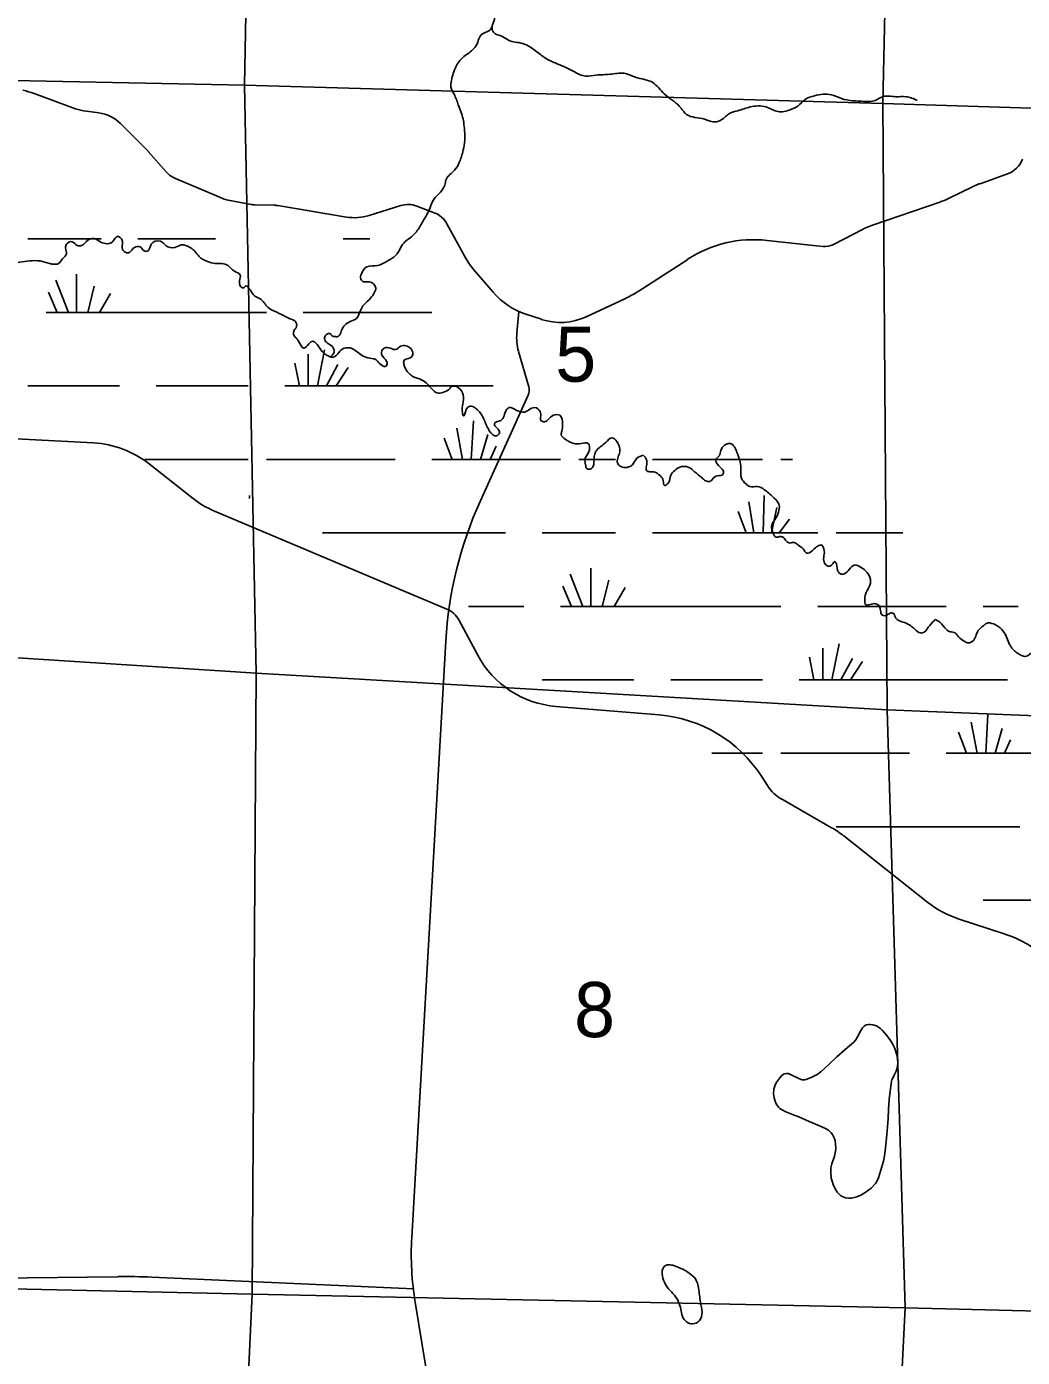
# Model space of a CAD drawing. Extents: x 1219626 to 1426462, y 456797 to 752399.
# Drawn here: x 1345783 to 1353913, y 615768 to 626633 of the extents above; entities that cross this region are included whole.
import ezdxf

# ---------------------------------------------------------------- set-up
doc = ezdxf.new("R2010")
doc.units = 0
for name, color, linetype in [('Lakes and Ponds', 7, 'Continuous'), ('Narrow River Creek and Branch and Slough', 7, 'Continuous'), ('Section Lines', 7, 'Continuous'), ('Section Numbers', 7, 'Continuous'), ('State Routes Highway Center Lines', 7, 'Continuous'), ('Swamps', 7, 'Continuous'), ('Uninventoried Roads and Features', 7, 'Continuous')]:
    doc.layers.add(name, color=color, linetype=linetype)

msp = doc.modelspace()

# ---------------------------------------------------------------- linework, layer by layer
at = {"layer": 'Lakes and Ponds'}
msp.add_lwpolyline([(1352866, 618071), (1352883, 618104), (1352891, 618129), (1352896, 618168), (1352894, 618206), (1352889, 618237), (1352872, 618289), (1352853, 618328), (1352836, 618356), (1352807, 618397), (1352771, 618438), (1352755, 618453), (1352721, 618474), (1352693, 618484), (1352672, 618487), (1352657, 618487), (1352637, 618483), (1352621, 618473), (1352609, 618460), (1352591, 618431), (1352567, 618384), (1352553, 618362), (1352536, 618342), (1352467, 618282), (1352399, 618222), (1352333, 618160), (1352267, 618099), (1352239, 618079), (1352194, 618055), (1352148, 618036), (1352136, 618033), (1352114, 618034), (1352094, 618042), (1352020, 618079), (1352002, 618085), (1351989, 618086), (1351969, 618082), (1351959, 618077), (1351950, 618069), (1351932, 618051), (1351908, 618019), (1351894, 617994), (1351883, 617957), (1351880, 617921), (1351886, 617886), (1351894, 617859), (1351903, 617839), (1351921, 617812), (1351933, 617801), (1351946, 617792), (1351981, 617774), (1352035, 617752), (1352088, 617731), (1352172, 617695), (1352257, 617659), (1352306, 617638), (1352329, 617623), (1352352, 617602), (1352363, 617587), (1352377, 617560), (1352384, 617540), (1352388, 617509), (1352389, 617477), (1352387, 617453), (1352378, 617410), (1352358, 617347), (1352350, 617315), (1352348, 617283), (1352353, 617232), (1352359, 617206), (1352368, 617180), (1352379, 617154), (1352401, 617118), (1352414, 617103), (1352429, 617089), (1352442, 617081), (1352469, 617070), (1352495, 617068), (1352518, 617069), (1352562, 617079), (1352594, 617092), (1352639, 617119), (1352678, 617150), (1352713, 617189), (1352727, 617210), (1352738, 617234), (1352756, 617289), (1352779, 617371), (1352787, 617413), (1352793, 617455), (1352806, 617585), (1352817, 617715), (1352820, 617794), (1352825, 617873), (1352827, 617898), (1352841, 618002), (1352845, 618022), (1352848, 618034), (1352850, 618039), (1352852, 618042), (1352866, 618071)], dxfattribs=at)
for points in [[(1351059, 616520), (1351014, 616523), (1350983, 616503), (1350973, 616449), (1350990, 616383), (1351025, 616327), (1351072, 616277), (1351106, 616219), (1351126, 616163)], [(1351126, 616163), (1351137, 616103), (1351173, 616056), (1351218, 616042), (1351274, 616066), (1351298, 616137), (1351285, 616219), (1351270, 616333), (1351244, 616409), (1351193, 616456), (1351115, 616499), (1351059, 616520)]]:
    msp.add_spline(points, degree=3, dxfattribs=at)
at = {"layer": 'Narrow River Creek and Branch and Slough'}
for points in [[(1349857, 626891), (1349786, 626885), (1349725, 626906), (1349659, 626891), (1349628, 626814), (1349598, 626758), (1349603, 626708), (1349588, 626647), (1349562, 626601), (1349516, 626581), (1349481, 626545), (1349461, 626494), (1349425, 626443), (1349344, 626382), (1349288, 626306), (1349252, 626194), (1349247, 626138), (1349273, 626082), (1349308, 625996), (1349339, 625910), (1349359, 625788), (1349359, 625681), (1349344, 625610), (1349313, 625518), (1349278, 625462), (1349208, 625384), (1349197, 625338), (1349162, 625282), (1349111, 625226), (1349060, 625114), (1349025, 625053), (1348979, 624977), (1348918, 624911), (1348862, 624865), (1348796, 624764), (1348735, 624723), (1348669, 624688), (1348649, 624682), (1348562, 624672), (1348517, 624616), (1348512, 624571), (1348537, 624550), (1348578, 624550), (1348618, 624530), (1348634, 624499), (1348618, 624454), (1348593, 624418), (1348537, 624362), (1348512, 624322), (1348476, 624250), (1348425, 624225), (1348380, 624194), (1348359, 624164), (1348344, 624123), (1348324, 624103), (1348298, 624103), (1348278, 624108), (1348258, 624128), (1348222, 624108), (1348217, 624078), (1348242, 624047), (1348283, 624017), (1348293, 623991), (1348293, 623976), (1348263, 623935)], [(1353054, 626031), (1352963, 626061), (1352879, 626061), (1352772, 626061), (1352711, 626031), (1352620, 626023), (1352437, 626046), (1352353, 626077), (1352216, 626069), (1352140, 626038), (1352079, 625985), (1352018, 625955), (1351919, 625939), (1351820, 625977), (1351690, 625977), (1351591, 625947), (1351522, 625924), (1351454, 625871), (1351408, 625855), (1351317, 625878), (1351172, 625916), (1351111, 625985), (1350989, 626084), (1350897, 626176), (1350753, 626221), (1350661, 626252), (1350547, 626244), (1350433, 626237), (1350349, 626229), (1350250, 626267), (1350120, 626328), (1350036, 626366), (1349960, 626420), (1349869, 626481), (1349800, 626503), (1349747, 626511), (1349655, 626557), (1349594, 626587), (1349582, 626632)], [(1344886, 624778), (1344907, 624793), (1344939, 624783), (1344987, 624736), (1345013, 624694), (1345044, 624668), (1345086, 624668), (1345149, 624683), (1345175, 624704), (1345186, 624725), (1345248, 624731), (1345311, 624762), (1345364, 624793), (1345390, 624825), (1345432, 624830), (1345479, 624778), (1345484, 624704), (1345484, 624673), (1345500, 624641), (1345531, 624636), (1345573, 624647), (1345652, 624689), (1345725, 624710), (1345809, 624720), (1345893, 624720), (1345972, 624699), (1345998, 624694), (1346045, 624699), (1346076, 624736), (1346108, 624778), (1346102, 624825), (1346108, 624856), (1346155, 624877), (1346197, 624846), (1346233, 624846), (1346265, 624872), (1346281, 624888), (1346333, 624904), (1346385, 624877), (1346427, 624862), (1346480, 624872), (1346501, 624898), (1346522, 624919), (1346564, 624888), (1346564, 624846), (1346569, 624809), (1346595, 624788), (1346621, 624788), (1346642, 624809), (1346663, 624830), (1346710, 624835), (1346742, 624804), (1346768, 624799), (1346794, 624841), (1346815, 624872), (1346894, 624872), (1346920, 624846), (1346993, 624830), (1347046, 624851), (1347082, 624846), (1347156, 624799), (1347192, 624757), (1347260, 624715), (1347323, 624699), (1347376, 624699), (1347428, 624683), (1347480, 624636), (1347528, 624605), (1347522, 624558), (1347528, 624516), (1347554, 624500), (1347575, 624516), (1347596, 624500), (1347622, 624463), (1347648, 624432), (1347690, 624411), (1347753, 624343), (1347826, 624301), (1347900, 624264), (1347957, 624238), (1347978, 624227), (1347983, 624175), (1347968, 624154), (1347962, 624122), (1347983, 624091), (1348004, 624065), (1348046, 624007), (1348088, 624044), (1348120, 624065), (1348146, 624049), (1348177, 624007)], [(1348177, 624007), (1348219, 623960), (1348245, 623944), (1348287, 623934), (1348334, 623976), (1348366, 624002), (1348413, 624012), (1348492, 623970), (1348539, 623939), (1348602, 623923), (1348638, 623913), (1348649, 623902), (1348685, 623866), (1348717, 623860), (1348727, 623887), (1348691, 623939), (1348680, 623976), (1348701, 624007), (1348738, 624012), (1348795, 623997), (1348837, 624023), (1348879, 624028), (1348937, 623965), (1348916, 623929), (1348864, 623908), (1348864, 623876), (1348890, 623818), (1348911, 623797), (1348947, 623771), (1348979, 623761), (1349063, 623708), (1349105, 623661), (1349146, 623640), (1349194, 623651), (1349241, 623682), (1349247, 623691), (1349309, 623685), (1349346, 623554), (1349341, 623481), (1349351, 623455), (1349372, 623507), (1349398, 623533), (1349472, 623497), (1349519, 623423), (1349561, 623334), (1349619, 623292), (1349645, 623318), (1349624, 623355), (1349603, 623392), (1349619, 623407), (1349655, 623418), (1349681, 623455), (1349702, 623507), (1349723, 623523), (1349781, 623502), (1349849, 623486), (1349880, 623502), (1349933, 623523), (1349975, 623491), (1349980, 623444), (1349980, 623423), (1350011, 623407), (1350038, 623423), (1350085, 623460), (1350137, 623460), (1350158, 623386), (1350153, 623329), (1350148, 623303), (1350179, 623266), (1350252, 623229), (1350310, 623229), (1350368, 623229), (1350378, 623177), (1350342, 623103), (1350347, 623056), (1350357, 623025), (1350394, 623025), (1350415, 623072), (1350431, 623166), (1350467, 623203), (1350514, 623240), (1350562, 623276), (1350603, 623245), (1350624, 623151), (1350609, 623109), (1350609, 623067), (1350635, 623041), (1350687, 623035), (1350729, 623056), (1350766, 623109), (1350818, 623135)], [(1350818, 623135), (1350844, 623098), (1350844, 623046), (1350844, 623009), (1350871, 622999), (1350902, 622999), (1350955, 622967), (1350981, 622925), (1350991, 622888), (1351017, 622899), (1351044, 622972), (1351075, 623009), (1351112, 623035), (1351190, 623035), (1351237, 622999), (1351295, 622951), (1351327, 622925), (1351363, 622920), (1351389, 622946), (1351437, 622967), (1351452, 622967), (1351473, 622988), (1351431, 623051), (1351410, 623098), (1351437, 623130), (1351452, 623172), (1351468, 623203), (1351531, 623229), (1351583, 623156), (1351615, 623030), (1351620, 622946), (1351657, 622899), (1351688, 622878), (1351751, 622878), (1351793, 622862), (1351871, 622799), (1351924, 622736), (1351903, 622626), (1351866, 622553), (1351877, 622501), (1351903, 622464), (1351934, 622469), (1351960, 622464), (1351987, 622432), (1352018, 622417), (1352050, 622422), (1352081, 622401), (1352123, 622370), (1352154, 622333), (1352196, 622354), (1352233, 622385), (1352270, 622401), (1352296, 622354), (1352291, 622301), (1352301, 622249), (1352327, 622228), (1352364, 622244), (1352380, 622265), (1352395, 622244), (1352401, 622207), (1352411, 622181), (1352427, 622165), (1352458, 622165), (1352500, 622202), (1352547, 622238), (1352589, 622223), (1352631, 622191), (1352673, 622118), (1352663, 622060), (1352631, 621997), (1352626, 621955), (1352636, 621913), (1352683, 621919), (1352725, 621919), (1352746, 621903), (1352752, 621877), (1352757, 621856), (1352762, 621835), (1352799, 621824), (1352825, 621840), (1352856, 621845), (1352877, 621809), (1352898, 621788), (1352951, 621767), (1353003, 621740), (1353034, 621714), (1353082, 621683), (1353097, 621683), (1353145, 621730), (1353192, 621782), (1353202, 621793)], [(1353202, 621793), (1353223, 621782), (1353281, 621725), (1353323, 621693), (1353365, 621683), (1353391, 621651), (1353438, 621615), (1353459, 621604), (1353490, 621604), (1353532, 621657), (1353548, 621693), (1353574, 621725), (1353606, 621751), (1353621, 621761), (1353679, 621756), (1353716, 621735), (1353768, 621682), (1353816, 621577), (1353879, 621514), (1353947, 621493), (1354004, 621530), (1354046, 621530), (1354088, 621446), (1354088, 621362), (1354062, 621305), (1354083, 621278), (1354114, 621278), (1354151, 621247), (1354193, 621242), (1354235, 621252), (1354292, 621231), (1354303, 621189), (1354287, 621147), (1354282, 621074), (1354256, 621016), (1354219, 620985), (1354151, 620911), (1354151, 620859), (1354182, 620807), (1354245, 620833), (1354298, 620870), (1354350, 620854), (1354371, 620812), (1354381, 620759), (1354397, 620707), (1354371, 620649), (1354355, 620597), (1354376, 620560), (1354402, 620529), (1354444, 620497), (1354492, 620497), (1354523, 620539), (1354533, 620607), (1354544, 620628), (1354581, 620649), (1354612, 620634), (1354643, 620592), (1354643, 620529), (1354622, 620476), (1354612, 620424), (1354633, 620361), (1354691, 620303), (1354733, 620298), (1354743, 620324), (1354759, 620356), (1354811, 620372), (1354905, 620372), (1354974, 620361), (1355031, 620330), (1355042, 620282), (1355015, 620246), (1354984, 620193), (1354974, 620151), (1354968, 620109), (1354932, 620068), (1354916, 620015), (1354942, 619968), (1354994, 619949), (1355021, 619918), (1355068, 619871), (1355141, 619860), (1355183, 619897), (1355246, 619902), (1355304, 619855), (1355346, 619844), (1355387, 619892), (1355435, 619918), (1355482, 619881), (1355461, 619834), (1355450, 619792), (1355471, 619761)], [(1348694, 612536), (1348479, 612762), (1348364, 612882), (1348238, 613003), (1348170, 613087), (1348060, 613155), (1347950, 613165), (1347750, 613155), (1347688, 613144), (1347604, 613202), (1347442, 613354), (1347348, 613443), (1347264, 613496), (1347185, 613537), (1347070, 613632), (1346871, 613810), (1346808, 613873), (1346740, 614083), (1346735, 614161), (1346672, 614277), (1346609, 614497), (1346525, 614832), (1346473, 614906), (1346352, 615000), (1346221, 615063), (1346101, 615105), (1345964, 615105), (1345823, 615073), (1345598, 615021), (1345482, 615026), (1345257, 615110), (1344995, 615231), (1344712, 615383), (1344618, 615398), (1344524, 615404), (1344408, 615430), (1344334, 615446), (1344245, 615498), (1344135, 615588), (1343973, 615713), (1343763, 615829), (1343528, 615897), (1343297, 616007), (1343082, 616107), (1342836, 616185), (1342548, 616274), (1342370, 616337), (1342234, 616379), (1342150, 616442), (1342034, 616526), (1341974, 616616), (1341883, 616825), (1341851, 616877), (1341746, 616935), (1341647, 617013), (1341558, 617087), (1341453, 617150), (1341369, 617176), (1341306, 617202), (1341254, 617302), (1341254, 617454), (1341296, 617595), (1341359, 617721), (1341463, 617831), (1341552, 617910), (1341668, 618078), (1341731, 618198), (1341725, 618308), (1341652, 618434), (1341563, 618571), (1341516, 618707), (1341537, 618922), (1341573, 619100), (1341589, 619268), (1341568, 619404), (1341547, 619493), (1341427, 619614), (1341343, 619698), (1341275, 619792), (1341170, 620002), (1341167, 620136), (1341175, 620379), (1341243, 620447), (1341401, 620536), (1341505, 620636), (1341589, 620756), (1341615, 620877), (1341600, 621008), (1341542, 621160), (1341479, 621249), (1341359, 621333)]]:
    msp.add_spline(points, degree=3, dxfattribs=at)
at = {"layer": 'Section Lines'}
for p, q in [((1347658, 631419), (1347562, 626156)), ((1352892, 631242), (1352774, 626005)), ((1342264, 626262), (1347562, 626156)), ((1347562, 626156), (1352774, 626005)), ((1347562, 626156), (1347657, 621354)), ((1352774, 626005), (1357982, 625844)), ((1352808, 621054), (1352774, 626005)), ((1347657, 621354), (1342237, 621702)), ((1347657, 621354), (1347626, 616285)), ((1352808, 621054), (1347657, 621354)), ((1357991, 620854), (1352808, 621054)), ((1352955, 616172), (1352808, 621054)), ((1342329, 616399), (1347626, 616285)), ((1347626, 616285), (1347381, 610993)), ((1347626, 616285), (1352955, 616172)), ((1352701, 610873), (1352955, 616172)), ((1352955, 616172), (1357962, 616054))]:
    msp.add_line(p, q, dxfattribs=at)
at = {"layer": 'State Routes Highway Center Lines'}
for p, q in [((1342264, 626262), (1347562, 626156)), ((1347562, 626156), (1352774, 626005)), ((1352774, 626005), (1357982, 625844))]:
    msp.add_line(p, q, dxfattribs=at)
at = {"layer": 'Swamps'}
for p, q in [((1345792, 624900), (1346392, 624900)), ((1346692, 624900), (1347292, 624900)), ((1346022, 624563), (1346125, 624300)), ((1346191, 624611), (1346191, 624300)), ((1345961, 624466), (1346032, 624300)), ((1346336, 624514), (1346282, 624300)), ((1346469, 624454), (1346379, 624300)), ((1345942, 624300), (1347292, 624300)), ((1347292, 624300), (1347742, 624300)), ((1348042, 624300), (1349092, 624300)), ((1348216, 623995), (1348157, 623700)), ((1347974, 623886), (1348011, 623700)), ((1348083, 623959), (1348083, 623700)), ((1348325, 623874), (1348231, 623700)), ((1348409, 623850), (1348310, 623701)), ((1345792, 623700), (1346542, 623700)), ((1346842, 623700), (1347292, 623700)), ((1347292, 623700), (1347592, 623700)), ((1347892, 623700), (1349592, 623700)), ((1349343, 623100), (1349296, 623355)), ((1349414, 623100), (1349431, 623416)), ((1349257, 623100), (1349192, 623272)), ((1349490, 623100), (1349548, 623304)), ((1349567, 623100), (1349616, 623209)), ((1347292, 623100), (1347592, 623100)), ((1347742, 623100), (1348792, 623100)), ((1349092, 623100), (1350142, 623100)), ((1350292, 623100), (1350592, 623100)), ((1350892, 623100), (1351492, 623100)), ((1351492, 623100), (1351792, 623100)), ((1351798, 622500), (1351804, 622804)), ((1351720, 622500), (1351681, 622753)), ((1351865, 622500), (1351908, 622706)), ((1351658, 622501), (1351592, 622674)), ((1351928, 622500), (1352011, 622613)), ((1349992, 622500), (1350592, 622500)), ((1350892, 622500), (1351492, 622500)), ((1351492, 622500), (1352242, 622500)), ((1350222, 622163), (1350325, 621900)), ((1350391, 622211), (1350391, 621900)), ((1350161, 622066), (1350232, 621900)), ((1350536, 622114), (1350482, 621900)), ((1350669, 622054), (1350579, 621900)), ((1349392, 621900), (1349842, 621900)), ((1350142, 621900), (1351492, 621900)), ((1351492, 621900), (1351942, 621900)), ((1352242, 621900), (1353292, 621900)), ((1352283, 621559), (1352283, 621300)), ((1352416, 621595), (1352357, 621300)), ((1352174, 621486), (1352211, 621300)), ((1352525, 621474), (1352431, 621300)), ((1352609, 621450), (1352510, 621301)), ((1349992, 621300), (1350742, 621300)), ((1351042, 621300), (1351492, 621300)), ((1351492, 621300), (1351792, 621300)), ((1352092, 621300), (1353792, 621300)), ((1353543, 620700), (1353496, 620955)), ((1353614, 620700), (1353631, 621016)), ((1353458, 620700), (1353392, 620872)), ((1353690, 620700), (1353749, 620904)), ((1353767, 620700), (1353816, 620809)), ((1351492, 620700), (1351792, 620700)), ((1351942, 620700), (1352992, 620700)), ((1353292, 620700), (1354342, 620700)), ((1352392, 620100), (1353892, 620100)), ((1353592, 619500), (1354042, 619500))]:
    msp.add_line(p, q, dxfattribs=at)
for points in [[(1347292, 624900), (1347325, 624900)], [(1348369, 624900), (1348585, 624900)], [(1346749, 623100), (1347292, 623100)], [(1351942, 623100), (1352035, 623100)], [(1347603, 622780), (1347604, 622804)], [(1348198, 622500), (1349692, 622500)], [(1352392, 622500), (1352936, 622500)], [(1353592, 621900), (1353878, 621900)], [(1351377, 620700), (1351492, 620700)], [(1351804, 620404), (1351804, 620404)]]:
    msp.add_lwpolyline(points, dxfattribs=at)
at = {"layer": 'Uninventoried Roads and Features'}
for p, q in [((1345844, 626086), (1346183, 625963)), ((1346272, 625942), (1346373, 625929)), ((1346549, 625843), (1346773, 625619)), ((1346777, 625615), (1346925, 625445)), ((1353568, 625351), (1353791, 625430)), ((1346998, 625393), (1347386, 625229)), ((1353316, 625233), (1353506, 625325)), ((1347428, 625216), (1347616, 625181)), ((1352689, 625013), (1353248, 625204)), ((1347648, 625178), (1347804, 625175)), ((1347834, 625172), (1348395, 625078)), ((1348581, 625091), (1348838, 625172)), ((1348970, 625168), (1349112, 625113)), ((1349215, 625023), (1349364, 624750)), ((1352370, 624855), (1352608, 624978)), ((1351830, 624888), (1352285, 624839)), ((1349435, 624647), (1349593, 624464)), ((1350775, 624471), (1351181, 624733)), ((1350353, 624265), (1350667, 624411)), ((1349786, 624130), (1349802, 624307)), ((1349860, 624285), (1349986, 624244)), ((1349884, 623693), (1349800, 623982)), ((1349485, 622755), (1349879, 623623)), ((1345363, 623284), (1346329, 623234)), ((1346785, 623063), (1347132, 622788)), ((1347318, 622678), (1349214, 621878)), ((1349312, 621789), (1349466, 621502)), ((1348928, 616748), (1349205, 621616)), ((1350105, 621083), (1350949, 621013)), ((1351783, 620513), (1351838, 620428)), ((1351941, 620330), (1352356, 620093)), ((1352456, 620025), (1353140, 619483)), ((1353388, 619349), (1353765, 619226)), ((1343698, 616390), (1346527, 616427)), ((1346806, 616423), (1348941, 616327)), ((1350133, 609117), (1348956, 616219))]:
    msp.add_line(p, q, dxfattribs=at)
for centre, radius, start, end in [((1345570, 625335), 800, 69.9574, 76.7575), ((1346320, 626339), 400, 249.9574, 263.0803), ((1346337, 625631), 300, 44.92, 83.0803), ((1346702, 625549), 100, 41.2685, 44.92), ((1353725, 625619), 200, 289.5105, 340.4531), ((1347076, 625577), 200, 221.2685, 247.0322), ((1353769, 624786), 600, 109.5105, 115.9925), ((1347464, 625413), 200, 247.0322, 259.5647), ((1353053, 625772), 600, 288.9335, 295.9925), ((1347652, 625378), 200, 259.5647, 268.8387), ((1347800, 624975), 200, 80.4727, 88.8387), ((1348461, 625473), 400, 260.4727, 287.4385), ((1348898, 624981), 200, 68.9013, 107.4385), ((1349040, 624927), 200, 28.6924, 68.9013), ((1352884, 624445), 600, 108.9335, 117.4023), ((1351723, 623894), 1000, 83.8608, 122.8668), ((1352301, 624988), 150, 263.8608, 297.4023), ((1349891, 625038), 600, 208.6924, 220.6434), ((1350048, 624855), 600, 220.6434, 251.7566), ((1350286, 625227), 900, 295.0075, 302.8668), ((1350142, 624718), 500, 251.7566, 295.0075), ((1350184, 624094), 400, 174.7084, 196.1756), ((1349788, 623665), 100, 335.6123, 16.1756), ((1346288, 622435), 800, 51.6653, 87.0602), ((1347628, 623415), 800, 231.6653, 247.1259), ((1352400, 621434), 3200, 155.6123, 176.7438), ((1349136, 621694), 200, 28.2578, 67.1259), ((1350171, 621880), 800, 208.2578, 265.2756), ((1350858, 619917), 1100, 32.7672, 85.2756), ((1352090, 620590), 300, 212.7672, 240.272), ((1351959, 619398), 800, 51.5868, 60.272), ((1353637, 620110), 800, 231.5868, 251.9048), ((1353454, 618276), 1000, 50.0094, 71.9048), ((1351324, 616611), 2400, 176.7438, 189.4063), ((1346590, 611628), 4800, 87.417, 90.753)]:
    msp.add_arc(centre, radius, start, end, dxfattribs=at)

# ---------------------------------------------------------------- texts
at = {"layer": 'Section Numbers'}
for s, rotation, p in [('5', 0.0001, (1350099, 623734)), ('8', 0, (1350253, 618383))]:
    msp.add_text(s, height=450, rotation=rotation, dxfattribs=at).set_placement(p)

doc.saveas('drawing.dxf')
